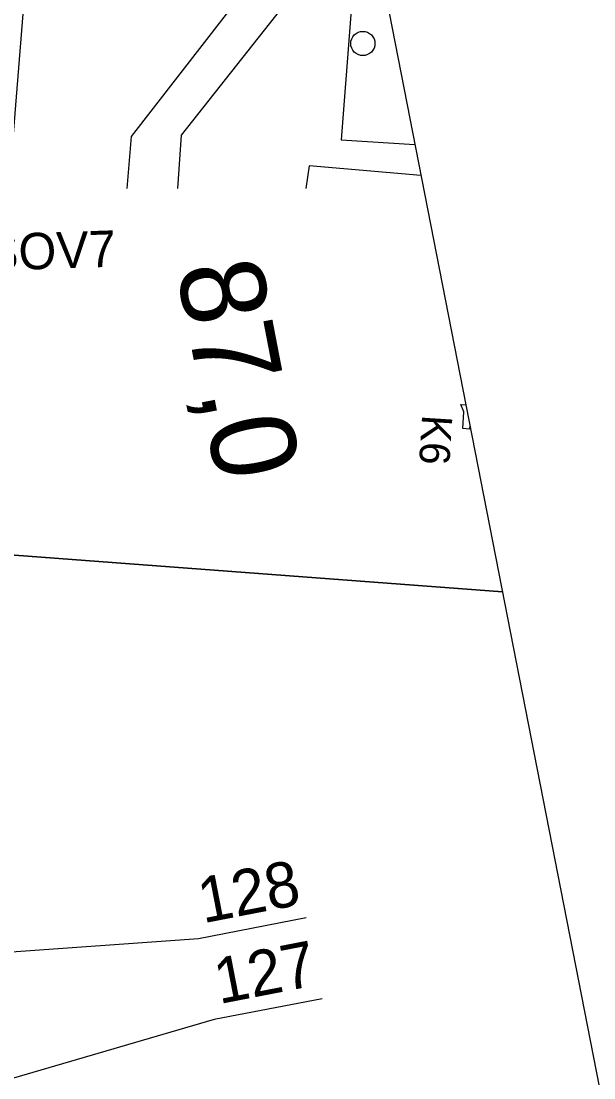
# Model space of a CAD drawing. Extents: x -545736 to -544888, y -1122892 to -1119128.
# Drawn here: x -545087.2 to -545063.59, y -1121936.67 to -1121893.1 of the extents above; entities that cross this region are included whole.
import ezdxf

# ---------------------------------------------------------------- set-up
doc = ezdxf.new("R2010")
doc.units = 0
for name, color, linetype in [('so180602', 7, 'Continuous'), ('Vrstva 10', 7, 'Continuous'), ('Vrstva 17', 7, 'Continuous'), ('Vrstva 19 - Staniceni', 7, 'Continuous'), ('Vrstva 25', 7, 'Continuous'), ('Vrstva 31', 7, 'Continuous'), ('Vrstva 33 - prvky sdelzar', 7, 'Continuous'), ('Vrstva 43', 7, 'Continuous'), ('Vrstva 51', 7, 'Continuous'), ('Vrstva 63', 7, 'Continuous')]:
    doc.layers.add(name, color=color, linetype=linetype)

msp = doc.modelspace()

# ---------------------------------------------------------------- linework, layer by layer
at = {"layer": 'Vrstva 10'}
msp.add_line((-545169.988, -1121392.291), (-544887.573, -1122835.274), dxfattribs=at)
at = {"layer": 'Vrstva 17'}
msp.add_lwpolyline([(-545082.003, -1122004.082), (-545087.068, -1121968.072), (-545086.898, -1121965.319), (-545092.427, -1121958.663), (-545086.474, -1121884.755), (-545088.37, -1121884.526)], dxfattribs=at)
at = {"layer": 'Vrstva 31'}
for points in [[(-545067.367, -1121916.626), (-545094.62, -1121914.58), (-545095.44, -1121913.99), (-545095.93, -1121913.14), (-545097.92, -1121910.71), (-545098.95, -1121910.39)], [(-545097.92, -1121910.71), (-545095.93, -1121913.14), (-545095.44, -1121913.99), (-545094.62, -1121914.58), (-545067.367, -1121916.626)]]:
    msp.add_lwpolyline(points, dxfattribs=at)
at = {"layer": 'Vrstva 33 - prvky sdelzar'}
for points in [[(-545068.953, -1121909.204), (-545069.079, -1121908.912)], [(-545069.079, -1121908.912), (-545068.874, -1121908.925)], [(-545068.998, -1121909.899), (-545068.953, -1121909.204)], [(-545068.721, -1121909.917), (-545068.998, -1121909.899)], [(-545068.711, -1121909.76), (-545068.721, -1121909.917)]]:
    msp.add_lwpolyline(points, dxfattribs=at)
at = {"layer": 'Vrstva 43'}
msp.add_circle((-545073.117, -1121894.023), 0.5, dxfattribs=at)
at = {"layer": 'Vrstva 51'}
for points in [[(-545079.362, -1121885.268), (-545075.053, -1121885.671), (-545074.578, -1121886.186), (-545074.491, -1121886.791), (-545074.615, -1121887.234), (-545074.937, -1121887.875), (-545082.675, -1121897.858), (-545082.851, -1121900)], [(-545080.741, -1121900), (-545080.597, -1121897.802), (-545073.289, -1121888.539), (-545074.009, -1121898), (-545070.977, -1121898.182)], [(-545070.725, -1121899.468), (-545075.328, -1121899.071), (-545075.467, -1121900)]]:
    msp.add_lwpolyline(points, dxfattribs=at)
at = {"layer": 'Vrstva 63'}
for p, q in [((-545075.45, -1121930.071), (-545079.894, -1121930.935)), ((-545079.894, -1121930.935), (-545143.105, -1121935.402)), ((-545074.798, -1121933.403), (-545079.242, -1121934.267)), ((-545079.242, -1121934.267), (-545140.317, -1121952.092))]:
    msp.add_line(p, q, dxfattribs=at)

# ---------------------------------------------------------------- texts
at = {"layer": 'so180602'}
for s, p in [('128', (-545079.705, -1121930.299)), ('127', (-545079.039, -1121933.628))]:
    msp.add_text(s, height=1.875, rotation=10.9955, dxfattribs=at).set_placement(p)
at = {"layer": 'Vrstva 19 - Staniceni'}
msp.add_text('87,0', height=3.5, rotation=280.9163, dxfattribs=at).set_placement((-545080.821, -1121903.279))
at = {"layer": 'Vrstva 25'}
msp.add_text('KSOV7', height=1.5, rotation=1.8708, dxfattribs=at).set_placement((-545089.966, -1121903.442))
at = {"layer": 'Vrstva 33 - prvky sdelzar'}
msp.add_text('K6', height=1.25, rotation=266.3322, dxfattribs=at).set_placement((-545070.671, -1121909.312))

doc.saveas('drawing.dxf')
